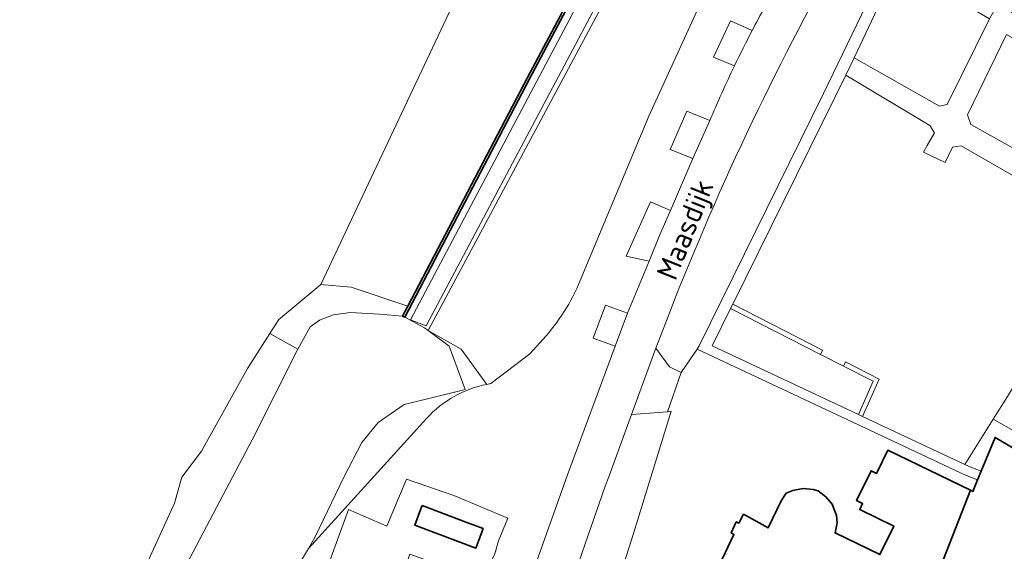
# Model space of a CAD drawing. Extents: x 184422 to 188298, y 343471 to 350189.
# Tile 399 of 513: x 186855 to 186939, y 349256 to 349301. Entities that reach past the tile are written whole.
import ezdxf
from ezdxf.enums import TextEntityAlignment as Align

# ---------------------------------------------------------------- set-up
doc = ezdxf.new("R2010")
doc.units = 0
for name, color, linetype, lineweight in [('B-WA-GK-KADEMUUR-GV', 252, 'Continuous', 35), ('B-WA-GR-BEPLANTING_CULTUUR_HEESTERS-GV', 252, 'Continuous', 18), ('B-WA-GR-GRAS-GV', 252, 'Continuous', 13), ('B-WA-GR-GROENVOORZIENING-GV', 252, 'Continuous', 18), ('B-WA-GW-TALUD_KRUIN-G', 252, 'Continuous', 18), ('B-WA-OG-TERREIN_CULTUURSCHEIDING-GV', 252, 'Continuous', 18), ('B-WA-OG-TERREIN_ERF-GV', 252, 'Continuous', 18), ('B-WA-OG-TOPOGRAFIE-T18', 252, 'Continuous', 18), ('B-WA-OG-WATER-GV', 252, 'Continuous', 18), ('B-WA-OG-WATER_SLOOT-GV', 252, 'Continuous', 18), ('B-WA-VH-VERHARDING_ASFALT-GV', 252, 'Continuous', 18), ('B-WA-VH-VERHARDING_HALFVERHARDING_GRIND-GV', 252, 'Continuous', 18), ('B-WA-VH-VERHARDING_OPEN-GV', 252, 'Continuous', 18), ('B-WA-VH-VERHARDING_STRAATBAKSTEEN-GV', 252, 'Continuous', 18), ('B-WE-OG-BEBOUWING-GV', 250, 'Continuous', 35)]:
    doc.layers.add(name, color=color, linetype=linetype, lineweight=lineweight)
doc.styles.add('NLCS-ISO-M1000-T18', font='NLCS-ISO.ttf', dxfattribs={"height": 1.8})

msp = doc.modelspace()

# ---------------------------------------------------------------- linework, layer by layer
at = {"layer": 'B-WA-GK-KADEMUUR-GV', "flags": 128}
msp.add_lwpolyline([(186888.248, 349276.031), (186898.903, 349296.383), (186905.631, 349309.016), (186905.455, 349309.11), (186898.726, 349296.476), (186888.514, 349276.971), (186888.071, 349276.124)], close=True, dxfattribs=at)
msp.add_lwpolyline([(186888.248, 349276.031), (186898.903, 349296.383), (186905.631, 349309.016), (186905.455, 349309.11), (186898.726, 349296.476), (186888.514, 349276.971), (186888.071, 349276.124)], close=True, dxfattribs=at)
msp.add_lwpolyline([(186888.248, 349276.031), (186898.903, 349296.383), (186905.631, 349309.016), (186905.455, 349309.11), (186898.726, 349296.476), (186888.514, 349276.971), (186888.071, 349276.124)], close=True, dxfattribs=at)
at = {"layer": 'B-WA-GR-BEPLANTING_CULTUUR_HEESTERS-GV', "flags": 128}
for points in [[(186926.996, 349267.747), (186914.508, 349273.604), (186916.085, 349276.788), (186916.263, 349277.146), (186924.995, 349294.771), (186925.915, 349296.68), (186926.639, 349298.181), (186930.368, 349306.087), (186930.64, 349306.663), (186930.93, 349307.278), (186930.103, 349307.751), (186924.003, 349295.129), (186913.41, 349273.596), (186913.222, 349273.323), (186927.018, 349266.853), (186935.786, 349262.743), (186935.845, 349262.718), (186936.583, 349262.406), (186937.176, 349262.155), (186937.481, 349262.895), (186936.895, 349263.143), (186936.157, 349263.455), (186936.098, 349263.48), (186927.358, 349267.577)], [(186926.996, 349267.747), (186914.508, 349273.604), (186916.085, 349276.788), (186916.263, 349277.146), (186924.995, 349294.771), (186925.915, 349296.68), (186926.639, 349298.181), (186930.368, 349306.087), (186930.64, 349306.663), (186930.93, 349307.278), (186930.103, 349307.751), (186924.003, 349295.129), (186913.41, 349273.596), (186913.222, 349273.323), (186927.018, 349266.853), (186935.786, 349262.743), (186935.845, 349262.718), (186936.583, 349262.406), (186937.176, 349262.155), (186937.481, 349262.895), (186936.895, 349263.143), (186936.157, 349263.455), (186936.098, 349263.48), (186927.358, 349267.577)], [(186926.996, 349267.747), (186914.508, 349273.604), (186916.085, 349276.788), (186916.263, 349277.146), (186924.995, 349294.771), (186925.915, 349296.68), (186926.639, 349298.181), (186930.368, 349306.087), (186930.64, 349306.663), (186930.93, 349307.278), (186930.103, 349307.751), (186924.003, 349295.129), (186913.41, 349273.596), (186913.222, 349273.323), (186927.018, 349266.853), (186935.786, 349262.743), (186935.845, 349262.718), (186936.583, 349262.406), (186937.176, 349262.155), (186937.481, 349262.895), (186936.895, 349263.143), (186936.157, 349263.455), (186936.098, 349263.48), (186927.358, 349267.577)], [(186923.766, 349272.868), (186923.926, 349273.235), (186916.263, 349277.146), (186916.085, 349276.788)], [(186923.766, 349272.868), (186923.926, 349273.235), (186916.263, 349277.146), (186916.085, 349276.788)], [(186923.766, 349272.868), (186923.926, 349273.235), (186916.263, 349277.146), (186916.085, 349276.788)], [(186927.358, 349267.577), (186928.774, 349270.761), (186925.893, 349272.231), (186925.729, 349271.866), (186928.255, 349270.577), (186926.996, 349267.747)], [(186927.358, 349267.577), (186928.774, 349270.761), (186925.893, 349272.231), (186925.729, 349271.866), (186928.255, 349270.577), (186926.996, 349267.747)], [(186927.358, 349267.577), (186928.774, 349270.761), (186925.893, 349272.231), (186925.729, 349271.866), (186928.255, 349270.577), (186926.996, 349267.747)], [(186938.517, 349267.345), (186936.098, 349263.48), (186936.157, 349263.455), (186936.895, 349263.143), (186937.481, 349262.895), (186938.674, 349265.789), (186939.788, 349265.136), (186940.072, 349264.969), (186940.719, 349266.082)], [(186938.517, 349267.345), (186936.098, 349263.48), (186936.157, 349263.455), (186936.895, 349263.143), (186937.481, 349262.895), (186938.674, 349265.789), (186939.788, 349265.136), (186940.072, 349264.969), (186940.719, 349266.082)], [(186938.517, 349267.345), (186936.098, 349263.48), (186936.157, 349263.455), (186936.895, 349263.143), (186937.481, 349262.895), (186938.674, 349265.789), (186939.788, 349265.136), (186940.072, 349264.969), (186940.719, 349266.082)]]:
    msp.add_lwpolyline(points, close=True, dxfattribs=at)
at = {"layer": 'B-WA-GR-GRAS-GV', "flags": 128}
msp.add_lwpolyline([(186877.699, 349252.415), (186880.022, 349256.312), (186880.583, 349257.253), (186883.076, 349262.459), (186884.584, 349265.355), (186885.979, 349267.064), (186888.215, 349268.584), (186890.308, 349269.121), (186893.407, 349269.861), (186892.054, 349273.578), (186890.255, 349274.913), (186889.948, 349275.14), (186888.248, 349276.031), (186888.071, 349276.124), (186886.104, 349276.306), (186883.593, 349276.442), (186882.181, 349276.237), (186880.978, 349275.793), (186880.18, 349275.211), (186879.135, 349273.315), (186875.233, 349265.576), (186872.457, 349260.345), (186868.745, 349253.325)], dxfattribs=at)
msp.add_lwpolyline([(186877.699, 349252.415), (186880.022, 349256.312), (186880.583, 349257.253), (186883.076, 349262.459), (186884.584, 349265.355), (186885.979, 349267.064), (186888.215, 349268.584), (186890.308, 349269.121), (186893.407, 349269.861), (186892.054, 349273.578), (186890.255, 349274.913), (186889.948, 349275.14), (186888.248, 349276.031), (186888.071, 349276.124), (186886.104, 349276.306), (186883.593, 349276.442), (186882.181, 349276.237), (186880.978, 349275.793), (186880.18, 349275.211), (186879.135, 349273.315), (186875.233, 349265.576), (186872.457, 349260.345), (186868.745, 349253.325)], dxfattribs=at)
msp.add_lwpolyline([(186877.699, 349252.415), (186880.022, 349256.312), (186880.583, 349257.253), (186883.076, 349262.459), (186884.584, 349265.355), (186885.979, 349267.064), (186888.215, 349268.584), (186890.308, 349269.121), (186893.407, 349269.861), (186892.054, 349273.578), (186890.255, 349274.913), (186889.948, 349275.14), (186888.248, 349276.031), (186888.071, 349276.124), (186886.104, 349276.306), (186883.593, 349276.442), (186882.181, 349276.237), (186880.978, 349275.793), (186880.18, 349275.211), (186879.135, 349273.315), (186875.233, 349265.576), (186872.457, 349260.345), (186868.745, 349253.325)], dxfattribs=at)
at = {"layer": 'B-WA-GR-GROENVOORZIENING-GV', "flags": 128}
msp.add_lwpolyline([(186895.268, 349270.315), (186893.066, 349273.326), (186890.255, 349274.913), (186892.054, 349273.578), (186893.407, 349269.861), (186890.308, 349269.121), (186888.215, 349268.584), (186885.979, 349267.064), (186884.584, 349265.355), (186883.076, 349262.459), (186880.583, 349257.253), (186880.022, 349256.312), (186890.133, 349267.424)], dxfattribs=at)
msp.add_lwpolyline([(186895.268, 349270.315), (186893.066, 349273.326), (186890.255, 349274.913), (186892.054, 349273.578), (186893.407, 349269.861), (186890.308, 349269.121), (186888.215, 349268.584), (186885.979, 349267.064), (186884.584, 349265.355), (186883.076, 349262.459), (186880.583, 349257.253), (186880.022, 349256.312), (186890.133, 349267.424)], dxfattribs=at)
msp.add_lwpolyline([(186895.268, 349270.315), (186893.066, 349273.326), (186890.255, 349274.913), (186892.054, 349273.578), (186893.407, 349269.861), (186890.308, 349269.121), (186888.215, 349268.584), (186885.979, 349267.064), (186884.584, 349265.355), (186883.076, 349262.459), (186880.583, 349257.253), (186880.022, 349256.312), (186890.133, 349267.424)], dxfattribs=at)
at = {"layer": 'B-WA-GR-GROENVOORZIENING-GV'}
msp.add_lwpolyline([(186890.133, 349267.424, -0.161168), (186895.268, 349270.315)], format="xyb", dxfattribs=at)
msp.add_lwpolyline([(186890.133, 349267.424, -0.161168), (186895.268, 349270.315)], format="xyb", dxfattribs=at)
msp.add_lwpolyline([(186890.133, 349267.424, -0.161168), (186895.268, 349270.315)], format="xyb", dxfattribs=at)
at = {"layer": 'B-WA-GW-TALUD_KRUIN-G', "flags": 128}
for points in [[(186903.243, 349279.164), (186909.088, 349293.189), (186913.373, 349302.506)], [(186903.243, 349279.164), (186909.088, 349293.189), (186913.373, 349302.506)], [(186903.243, 349279.164), (186909.088, 349293.189), (186913.373, 349302.506)], [(186877.699, 349252.415), (186880.022, 349256.312), (186880.583, 349257.253), (186883.076, 349262.459), (186884.584, 349265.355), (186885.979, 349267.064), (186888.215, 349268.584), (186890.308, 349269.121), (186893.407, 349269.861), (186892.054, 349273.578), (186890.255, 349274.913)], [(186877.699, 349252.415), (186880.022, 349256.312), (186880.583, 349257.253), (186883.076, 349262.459), (186884.584, 349265.355), (186885.979, 349267.064), (186888.215, 349268.584), (186890.308, 349269.121), (186893.407, 349269.861), (186892.054, 349273.578), (186890.255, 349274.913)], [(186877.699, 349252.415), (186880.022, 349256.312), (186880.583, 349257.253), (186883.076, 349262.459), (186884.584, 349265.355), (186885.979, 349267.064), (186888.215, 349268.584), (186890.308, 349269.121), (186893.407, 349269.861), (186892.054, 349273.578), (186890.255, 349274.913)]]:
    msp.add_lwpolyline(points, dxfattribs=at)
at = {"layer": 'B-WA-OG-TERREIN_CULTUURSCHEIDING-GV', "flags": 128}
for points in [[(186929.785, 349356.606), (186929.254, 349354.749), (186927.888, 349351.046), (186923.785, 349343.536), (186919.153, 349334.67), (186916.74, 349329.907), (186905.631, 349309.016), (186898.903, 349296.383), (186888.248, 349276.031), (186889.948, 349275.14), (186890.255, 349274.913), (186913.382, 349318.054), (186912.917, 349318.293), (186890.09, 349275.296), (186888.744, 349275.826), (186917.266, 349329.685), (186917.408, 349329.604), (186932.849, 349358.672)], [(186929.785, 349356.606), (186929.254, 349354.749), (186927.888, 349351.046), (186923.785, 349343.536), (186919.153, 349334.67), (186916.74, 349329.907), (186905.631, 349309.016), (186898.903, 349296.383), (186888.248, 349276.031), (186889.948, 349275.14), (186890.255, 349274.913), (186913.382, 349318.054), (186912.917, 349318.293), (186890.09, 349275.296), (186888.744, 349275.826), (186917.266, 349329.685), (186917.408, 349329.604), (186932.849, 349358.672)], [(186929.785, 349356.606), (186929.254, 349354.749), (186927.888, 349351.046), (186923.785, 349343.536), (186919.153, 349334.67), (186916.74, 349329.907), (186905.631, 349309.016), (186898.903, 349296.383), (186888.248, 349276.031), (186889.948, 349275.14), (186890.255, 349274.913), (186913.382, 349318.054), (186912.917, 349318.293), (186890.09, 349275.296), (186888.744, 349275.826), (186917.266, 349329.685), (186917.408, 349329.604), (186932.849, 349358.672)], [(186913.382, 349318.054), (186890.255, 349274.913), (186893.066, 349273.326), (186895.268, 349270.315), (186895.614, 349270.382), (186898.948, 349272.928), (186900.063, 349274.157)], [(186913.382, 349318.054), (186890.255, 349274.913), (186893.066, 349273.326), (186895.268, 349270.315), (186895.614, 349270.382), (186898.948, 349272.928), (186900.063, 349274.157)], [(186913.382, 349318.054), (186890.255, 349274.913), (186893.066, 349273.326), (186895.268, 349270.315), (186895.614, 349270.382), (186898.948, 349272.928), (186900.063, 349274.157)], [(186903.243, 349279.164), (186909.088, 349293.189), (186913.373, 349302.506), (186914.225, 349304.005), (186915.32, 349305.338), (186917.022, 349307.08), (186920.265, 349310.359), (186922.331, 349313.448), (186913.382, 349318.054)], [(186903.243, 349279.164), (186909.088, 349293.189), (186913.373, 349302.506), (186914.225, 349304.005), (186915.32, 349305.338), (186917.022, 349307.08), (186920.265, 349310.359), (186922.331, 349313.448), (186913.382, 349318.054)], [(186903.243, 349279.164), (186909.088, 349293.189), (186913.373, 349302.506), (186914.225, 349304.005), (186915.32, 349305.338), (186917.022, 349307.08), (186920.265, 349310.359), (186922.331, 349313.448), (186913.382, 349318.054)], [(186921.727, 349307.125), (186923.065, 349308.934), (186924.412, 349310.989), (186924.489, 349311.55), (186924.398, 349312.056), (186924.089, 349312.466), (186922.331, 349313.448), (186920.265, 349310.359), (186917.022, 349307.08), (186915.32, 349305.338), (186914.225, 349304.005), (186913.373, 349302.506), (186909.088, 349293.189), (186903.243, 349279.164)], [(186921.727, 349307.125), (186923.065, 349308.934), (186924.412, 349310.989), (186924.489, 349311.55), (186924.398, 349312.056), (186924.089, 349312.466), (186922.331, 349313.448), (186920.265, 349310.359), (186917.022, 349307.08), (186915.32, 349305.338), (186914.225, 349304.005), (186913.373, 349302.506), (186909.088, 349293.189), (186903.243, 349279.164)], [(186921.727, 349307.125), (186923.065, 349308.934), (186924.412, 349310.989), (186924.489, 349311.55), (186924.398, 349312.056), (186924.089, 349312.466), (186922.331, 349313.448), (186920.265, 349310.359), (186917.022, 349307.08), (186915.32, 349305.338), (186914.225, 349304.005), (186913.373, 349302.506), (186909.088, 349293.189), (186903.243, 349279.164)], [(186916.415, 349297.485), (186914.628, 349298.237), (186916.077, 349301.335), (186917.93, 349300.505)], [(186916.415, 349297.485), (186914.628, 349298.237), (186916.077, 349301.335), (186917.93, 349300.505)], [(186916.415, 349297.485), (186914.628, 349298.237), (186916.077, 349301.335), (186917.93, 349300.505)], [(186899.634, 349255.563), (186902.142, 349262.604), (186906.229, 349273.56), (186904.355, 349274.258), (186905.401, 349277.069), (186907.291, 349276.375), (186909.126, 349280.827), (186907.17, 349281.248), (186909.236, 349285.882), (186910.949, 349285.153), (186912.863, 349289.593), (186910.934, 349290.349), (186912.357, 349293.612), (186914.305, 349292.815)], [(186899.634, 349255.563), (186902.142, 349262.604), (186906.229, 349273.56), (186904.355, 349274.258), (186905.401, 349277.069), (186907.291, 349276.375), (186909.126, 349280.827), (186907.17, 349281.248), (186909.236, 349285.882), (186910.949, 349285.153), (186912.863, 349289.593), (186910.934, 349290.349), (186912.357, 349293.612), (186914.305, 349292.815)], [(186899.634, 349255.563), (186902.142, 349262.604), (186906.229, 349273.56), (186904.355, 349274.258), (186905.401, 349277.069), (186907.291, 349276.375), (186909.126, 349280.827), (186907.17, 349281.248), (186909.236, 349285.882), (186910.949, 349285.153), (186912.863, 349289.593), (186910.934, 349290.349), (186912.357, 349293.612), (186914.305, 349292.815)], [(186900.063, 349274.157), (186898.948, 349272.928), (186895.614, 349270.382), (186895.268, 349270.315)], [(186900.063, 349274.157), (186898.948, 349272.928), (186895.614, 349270.382), (186895.268, 349270.315)], [(186900.063, 349274.157), (186898.948, 349272.928), (186895.614, 349270.382), (186895.268, 349270.315)], [(186890.133, 349267.424), (186880.022, 349256.312), (186877.699, 349252.415)], [(186890.133, 349267.424), (186880.022, 349256.312), (186877.699, 349252.415)], [(186890.133, 349267.424), (186880.022, 349256.312), (186877.699, 349252.415)], [(186880.259, 349250.885), (186883.457, 349259.628), (186886.732, 349258.21), (186888.409, 349262.214), (186892.442, 349260.824), (186897.054, 349258.892), (186896.252, 349256.978), (186895.955, 349255.87)], [(186880.259, 349250.885), (186883.457, 349259.628), (186886.732, 349258.21), (186888.409, 349262.214), (186892.442, 349260.824), (186897.054, 349258.892), (186896.252, 349256.978), (186895.955, 349255.87)], [(186880.259, 349250.885), (186883.457, 349259.628), (186886.732, 349258.21), (186888.409, 349262.214), (186892.442, 349260.824), (186897.054, 349258.892), (186896.252, 349256.978), (186895.955, 349255.87)]]:
    msp.add_lwpolyline(points, dxfattribs=at)
for points in [[(186926.639, 349298.181), (186933.914, 349294.055), (186934.59, 349294.195), (186938.191, 349301.504), (186930.368, 349306.087)], [(186926.639, 349298.181), (186933.914, 349294.055), (186934.59, 349294.195), (186938.191, 349301.504), (186930.368, 349306.087)], [(186926.639, 349298.181), (186933.914, 349294.055), (186934.59, 349294.195), (186938.191, 349301.504), (186930.368, 349306.087)], [(186949.307, 349295.416), (186948.92, 349294.848), (186939.637, 349300.153), (186936.304, 349293.319), (186936.587, 349292.487), (186946.749, 349286.812), (186951.094, 349294.213)], [(186949.307, 349295.416), (186948.92, 349294.848), (186939.637, 349300.153), (186936.304, 349293.319), (186936.587, 349292.487), (186946.749, 349286.812), (186951.094, 349294.213)], [(186949.307, 349295.416), (186948.92, 349294.848), (186939.637, 349300.153), (186936.304, 349293.319), (186936.587, 349292.487), (186946.749, 349286.812), (186951.094, 349294.213)], [(186938.517, 349267.345), (186939.725, 349269.275), (186947.406, 349281.926), (186945.8, 349282.859), (186946.633, 349284.435), (186935.77, 349290.671), (186935.047, 349290.542), (186934.421, 349289.249), (186932.568, 349290.131), (186932.858, 349290.678), (186933.496, 349291.776), (186933.104, 349292.404), (186925.915, 349296.68), (186924.995, 349294.771), (186916.263, 349277.146), (186923.926, 349273.235), (186923.766, 349272.868), (186925.729, 349271.866), (186925.893, 349272.231), (186928.774, 349270.761), (186927.358, 349267.577), (186936.098, 349263.48)], [(186938.517, 349267.345), (186939.725, 349269.275), (186947.406, 349281.926), (186945.8, 349282.859), (186946.633, 349284.435), (186935.77, 349290.671), (186935.047, 349290.542), (186934.421, 349289.249), (186932.568, 349290.131), (186932.858, 349290.678), (186933.496, 349291.776), (186933.104, 349292.404), (186925.915, 349296.68), (186924.995, 349294.771), (186916.263, 349277.146), (186923.926, 349273.235), (186923.766, 349272.868), (186925.729, 349271.866), (186925.893, 349272.231), (186928.774, 349270.761), (186927.358, 349267.577), (186936.098, 349263.48)], [(186938.517, 349267.345), (186939.725, 349269.275), (186947.406, 349281.926), (186945.8, 349282.859), (186946.633, 349284.435), (186935.77, 349290.671), (186935.047, 349290.542), (186934.421, 349289.249), (186932.568, 349290.131), (186932.858, 349290.678), (186933.496, 349291.776), (186933.104, 349292.404), (186925.915, 349296.68), (186924.995, 349294.771), (186916.263, 349277.146), (186923.926, 349273.235), (186923.766, 349272.868), (186925.729, 349271.866), (186925.893, 349272.231), (186928.774, 349270.761), (186927.358, 349267.577), (186936.098, 349263.48)], [(186916.085, 349276.788), (186914.508, 349273.604), (186926.996, 349267.747), (186928.255, 349270.577), (186925.729, 349271.866), (186923.766, 349272.868)], [(186916.085, 349276.788), (186914.508, 349273.604), (186926.996, 349267.747), (186928.255, 349270.577), (186925.729, 349271.866), (186923.766, 349272.868)], [(186916.085, 349276.788), (186914.508, 349273.604), (186926.996, 349267.747), (186928.255, 349270.577), (186925.729, 349271.866), (186923.766, 349272.868)]]:
    msp.add_lwpolyline(points, close=True, dxfattribs=at)
at = {"layer": 'B-WA-OG-TERREIN_CULTUURSCHEIDING-GV'}
for points in [[(186917.93, 349300.505, -0.010655), (186920.083, 349304.422)], [(186917.93, 349300.505, -0.010655), (186920.083, 349304.422)], [(186917.93, 349300.505, -0.010655), (186920.083, 349304.422)], [(186914.305, 349292.815, -0.012242), (186916.415, 349297.485)], [(186914.305, 349292.815, -0.012242), (186916.415, 349297.485)], [(186914.305, 349292.815, -0.012242), (186916.415, 349297.485)], [(186900.063, 349274.157, 0.085586), (186903.243, 349279.164)], [(186903.243, 349279.164, -0.085586), (186900.063, 349274.157)], [(186900.063, 349274.157, 0.085586), (186903.243, 349279.164)], [(186903.243, 349279.164, -0.085586), (186900.063, 349274.157)], [(186900.063, 349274.157, 0.085586), (186903.243, 349279.164)], [(186903.243, 349279.164, -0.085586), (186900.063, 349274.157)], [(186895.268, 349270.315, 0.161168), (186890.133, 349267.424)], [(186895.268, 349270.315, 0.161168), (186890.133, 349267.424)], [(186895.268, 349270.315, 0.161168), (186890.133, 349267.424)]]:
    msp.add_lwpolyline(points, format="xyb", dxfattribs=at)
at = {"layer": 'B-WA-OG-TERREIN_ERF-GV', "flags": 128}
for points in [[(186915.107, 349254.865), (186916.363, 349257.514), (186916.135, 349257.647), (186916.559, 349258.578), (186916.784, 349258.482), (186917.186, 349259.226), (186919.302, 349258.082), (186920.402, 349260.39), (186920.83, 349261.031), (186921.399, 349261.254), (186922.29, 349261.424), (186923.122, 349261.351), (186923.56, 349261.244), (186924.207, 349260.726), (186924.752, 349260.105), (186925.135, 349259.135), (186925.187, 349258.504), (186925.005, 349257.646), (186928.83, 349255.79), (186930.01, 349258.221), (186927.107, 349259.631), (186927.358, 349260.149), (186926.845, 349260.398), (186928.08, 349262.942), (186928.556, 349262.711), (186929.521, 349264.699), (186936.565, 349261.281), (186936.774, 349261.179), (186937.176, 349262.155), (186936.583, 349262.406), (186935.845, 349262.718), (186935.786, 349262.743), (186927.018, 349266.853), (186913.222, 349273.323), (186911.847, 349271.324), (186910.693, 349267.965), (186911.002, 349268.019), (186907.803, 349257.595), (186905.914, 349251.704)], [(186915.107, 349254.865), (186916.363, 349257.514), (186916.135, 349257.647), (186916.559, 349258.578), (186916.784, 349258.482), (186917.186, 349259.226), (186919.302, 349258.082), (186920.402, 349260.39), (186920.83, 349261.031), (186921.399, 349261.254), (186922.29, 349261.424), (186923.122, 349261.351), (186923.56, 349261.244), (186924.207, 349260.726), (186924.752, 349260.105), (186925.135, 349259.135), (186925.187, 349258.504), (186925.005, 349257.646), (186928.83, 349255.79), (186930.01, 349258.221), (186927.107, 349259.631), (186927.358, 349260.149), (186926.845, 349260.398), (186928.08, 349262.942), (186928.556, 349262.711), (186929.521, 349264.699), (186936.565, 349261.281), (186936.774, 349261.179), (186937.176, 349262.155), (186936.583, 349262.406), (186935.845, 349262.718), (186935.786, 349262.743), (186927.018, 349266.853), (186913.222, 349273.323), (186911.847, 349271.324), (186910.693, 349267.965), (186911.002, 349268.019), (186907.803, 349257.595), (186905.914, 349251.704)], [(186915.107, 349254.865), (186916.363, 349257.514), (186916.135, 349257.647), (186916.559, 349258.578), (186916.784, 349258.482), (186917.186, 349259.226), (186919.302, 349258.082), (186920.402, 349260.39), (186920.83, 349261.031), (186921.399, 349261.254), (186922.29, 349261.424), (186923.122, 349261.351), (186923.56, 349261.244), (186924.207, 349260.726), (186924.752, 349260.105), (186925.135, 349259.135), (186925.187, 349258.504), (186925.005, 349257.646), (186928.83, 349255.79), (186930.01, 349258.221), (186927.107, 349259.631), (186927.358, 349260.149), (186926.845, 349260.398), (186928.08, 349262.942), (186928.556, 349262.711), (186929.521, 349264.699), (186936.565, 349261.281), (186936.774, 349261.179), (186937.176, 349262.155), (186936.583, 349262.406), (186935.845, 349262.718), (186935.786, 349262.743), (186927.018, 349266.853), (186913.222, 349273.323), (186911.847, 349271.324), (186910.693, 349267.965), (186911.002, 349268.019), (186907.803, 349257.595), (186905.914, 349251.704)], [(186939.725, 349269.275), (186938.517, 349267.345), (186940.719, 349266.082)], [(186939.725, 349269.275), (186938.517, 349267.345), (186940.719, 349266.082)], [(186939.725, 349269.275), (186938.517, 349267.345), (186940.719, 349266.082)]]:
    msp.add_lwpolyline(points, dxfattribs=at)
msp.add_lwpolyline([(186892.725, 349247.507), (186889.082, 349248.861), (186888.038, 349249.249), (186886.46, 349249.835), (186887.088, 349251.526), (186888.69, 349255.835), (186890.268, 349255.249), (186894.955, 349253.507), (186895.438, 349254.732), (186895.597, 349255.135), (186895.955, 349255.87), (186896.252, 349256.978), (186897.054, 349258.892), (186892.442, 349260.824), (186888.409, 349262.214), (186886.732, 349258.21), (186883.457, 349259.628), (186880.259, 349250.885), (186880.752, 349250.684), (186881.41, 349250.415), (186892.253, 349245.986)], close=True, dxfattribs=at)
msp.add_lwpolyline([(186892.725, 349247.507), (186889.082, 349248.861), (186888.038, 349249.249), (186886.46, 349249.835), (186887.088, 349251.526), (186888.69, 349255.835), (186890.268, 349255.249), (186894.955, 349253.507), (186895.438, 349254.732), (186895.597, 349255.135), (186895.955, 349255.87), (186896.252, 349256.978), (186897.054, 349258.892), (186892.442, 349260.824), (186888.409, 349262.214), (186886.732, 349258.21), (186883.457, 349259.628), (186880.259, 349250.885), (186880.752, 349250.684), (186881.41, 349250.415), (186892.253, 349245.986)], close=True, dxfattribs=at)
msp.add_lwpolyline([(186892.725, 349247.507), (186889.082, 349248.861), (186888.038, 349249.249), (186886.46, 349249.835), (186887.088, 349251.526), (186888.69, 349255.835), (186890.268, 349255.249), (186894.955, 349253.507), (186895.438, 349254.732), (186895.597, 349255.135), (186895.955, 349255.87), (186896.252, 349256.978), (186897.054, 349258.892), (186892.442, 349260.824), (186888.409, 349262.214), (186886.732, 349258.21), (186883.457, 349259.628), (186880.259, 349250.885), (186880.752, 349250.684), (186881.41, 349250.415), (186892.253, 349245.986)], close=True, dxfattribs=at)
at = {"layer": 'B-WA-OG-WATER-GV', "flags": 128}
msp.add_lwpolyline([(186865.771, 349254.003), (186868.594, 349260.164), (186869.22, 349262.386), (186870.905, 349264.627), (186874.82, 349271.66), (186876.74, 349274.665), (186877.496, 349275.849), (186881.08, 349278.846), (186896.343, 349311.161), (186815.733, 349329.308)], dxfattribs=at)
msp.add_lwpolyline([(186865.771, 349254.003), (186868.594, 349260.164), (186869.22, 349262.386), (186870.905, 349264.627), (186874.82, 349271.66), (186876.74, 349274.665), (186877.496, 349275.849), (186881.08, 349278.846), (186896.343, 349311.161), (186815.733, 349329.308)], dxfattribs=at)
msp.add_lwpolyline([(186865.771, 349254.003), (186868.594, 349260.164), (186869.22, 349262.386), (186870.905, 349264.627), (186874.82, 349271.66), (186876.74, 349274.665), (186877.496, 349275.849), (186881.08, 349278.846), (186896.343, 349311.161), (186815.733, 349329.308)], dxfattribs=at)
msp.add_lwpolyline([(186881.08, 349278.846), (186883.673, 349278.609), (186888.514, 349276.971), (186898.726, 349296.476), (186905.455, 349309.11), (186896.343, 349311.161)], close=True, dxfattribs=at)
msp.add_lwpolyline([(186881.08, 349278.846), (186883.673, 349278.609), (186888.514, 349276.971), (186898.726, 349296.476), (186905.455, 349309.11), (186896.343, 349311.161)], close=True, dxfattribs=at)
msp.add_lwpolyline([(186881.08, 349278.846), (186883.673, 349278.609), (186888.514, 349276.971), (186898.726, 349296.476), (186905.455, 349309.11), (186896.343, 349311.161)], close=True, dxfattribs=at)
at = {"layer": 'B-WA-OG-WATER_SLOOT-GV', "flags": 128}
msp.add_lwpolyline([(186888.514, 349276.971), (186883.673, 349278.609), (186881.08, 349278.846), (186877.496, 349275.849), (186876.74, 349274.665), (186879.135, 349273.315), (186880.18, 349275.211), (186880.978, 349275.793), (186882.181, 349276.237), (186883.593, 349276.442), (186886.104, 349276.306), (186888.071, 349276.124)], close=True, dxfattribs=at)
msp.add_lwpolyline([(186888.514, 349276.971), (186883.673, 349278.609), (186881.08, 349278.846), (186877.496, 349275.849), (186876.74, 349274.665), (186879.135, 349273.315), (186880.18, 349275.211), (186880.978, 349275.793), (186882.181, 349276.237), (186883.593, 349276.442), (186886.104, 349276.306), (186888.071, 349276.124)], close=True, dxfattribs=at)
msp.add_lwpolyline([(186888.514, 349276.971), (186883.673, 349278.609), (186881.08, 349278.846), (186877.496, 349275.849), (186876.74, 349274.665), (186879.135, 349273.315), (186880.18, 349275.211), (186880.978, 349275.793), (186882.181, 349276.237), (186883.593, 349276.442), (186886.104, 349276.306), (186888.071, 349276.124)], close=True, dxfattribs=at)
at = {"layer": 'B-WA-VH-VERHARDING_ASFALT-GV'}
for points in [[(186909.707, 349273.387, -0.037257), (186924.508, 349305.456)], [(186909.707, 349273.387, -0.037257), (186924.508, 349305.456)], [(186909.707, 349273.387, -0.037257), (186924.508, 349305.456)], [(186920.083, 349304.422, 0.010655), (186917.93, 349300.505)], [(186920.083, 349304.422, 0.010655), (186917.93, 349300.505)], [(186920.083, 349304.422, 0.010655), (186917.93, 349300.505)], [(186917.93, 349300.505, 0.007943), (186916.415, 349297.485)], [(186917.93, 349300.505, 0.007943), (186916.415, 349297.485)], [(186917.93, 349300.505, 0.007943), (186916.415, 349297.485)], [(186916.415, 349297.485, 0.012242), (186914.305, 349292.815)], [(186916.415, 349297.485, 0.012242), (186914.305, 349292.815)], [(186916.415, 349297.485, 0.012242), (186914.305, 349292.815)]]:
    msp.add_lwpolyline(points, format="xyb", dxfattribs=at)
at = {"layer": 'B-WA-VH-VERHARDING_ASFALT-GV', "flags": 128}
for points in [[(186940.731, 349301.667), (186938.788, 349302.779), (186938.58, 349302.208), (186938.191, 349301.504), (186934.59, 349294.195), (186933.914, 349294.055), (186926.639, 349298.181), (186925.915, 349296.68), (186933.104, 349292.404), (186933.496, 349291.776), (186932.858, 349290.678), (186932.568, 349290.131), (186934.421, 349289.249), (186935.047, 349290.542), (186935.77, 349290.671), (186946.633, 349284.435)], [(186940.731, 349301.667), (186938.788, 349302.779), (186938.58, 349302.208), (186938.191, 349301.504), (186934.59, 349294.195), (186933.914, 349294.055), (186926.639, 349298.181), (186925.915, 349296.68), (186933.104, 349292.404), (186933.496, 349291.776), (186932.858, 349290.678), (186932.568, 349290.131), (186934.421, 349289.249), (186935.047, 349290.542), (186935.77, 349290.671), (186946.633, 349284.435)], [(186940.731, 349301.667), (186938.788, 349302.779), (186938.58, 349302.208), (186938.191, 349301.504), (186934.59, 349294.195), (186933.914, 349294.055), (186926.639, 349298.181), (186925.915, 349296.68), (186933.104, 349292.404), (186933.496, 349291.776), (186932.858, 349290.678), (186932.568, 349290.131), (186934.421, 349289.249), (186935.047, 349290.542), (186935.77, 349290.671), (186946.633, 349284.435)], [(186946.749, 349286.812), (186936.587, 349292.487), (186936.304, 349293.319), (186939.637, 349300.153)], [(186946.749, 349286.812), (186936.587, 349292.487), (186936.304, 349293.319), (186939.637, 349300.153)], [(186946.749, 349286.812), (186936.587, 349292.487), (186936.304, 349293.319), (186939.637, 349300.153)], [(186914.305, 349292.815), (186912.863, 349289.593), (186910.949, 349285.153), (186910.024, 349283.006), (186909.126, 349280.827), (186907.291, 349276.375), (186906.229, 349273.56), (186902.142, 349262.604), (186899.634, 349255.563), (186899.186, 349254.307), (186902.397, 349253.107), (186905.378, 349261.632), (186905.688, 349262.414), (186907.632, 349267.755), (186909.707, 349273.387)], [(186914.305, 349292.815), (186912.863, 349289.593), (186910.949, 349285.153), (186910.024, 349283.006), (186909.126, 349280.827), (186907.291, 349276.375), (186906.229, 349273.56), (186902.142, 349262.604), (186899.634, 349255.563), (186899.186, 349254.307), (186902.397, 349253.107), (186905.378, 349261.632), (186905.688, 349262.414), (186907.632, 349267.755), (186909.707, 349273.387)], [(186914.305, 349292.815), (186912.863, 349289.593), (186910.949, 349285.153), (186910.024, 349283.006), (186909.126, 349280.827), (186907.291, 349276.375), (186906.229, 349273.56), (186902.142, 349262.604), (186899.634, 349255.563), (186899.186, 349254.307), (186902.397, 349253.107), (186905.378, 349261.632), (186905.688, 349262.414), (186907.632, 349267.755), (186909.707, 349273.387)]]:
    msp.add_lwpolyline(points, dxfattribs=at)
at = {"layer": 'B-WA-VH-VERHARDING_HALFVERHARDING_GRIND-GV', "flags": 128}
msp.add_lwpolyline([(186909.707, 349273.387), (186910.859, 349271.8), (186911.847, 349271.324), (186913.222, 349273.323), (186913.41, 349273.596), (186924.003, 349295.129), (186930.103, 349307.751), (186927.101, 349309.469)], dxfattribs=at)
msp.add_lwpolyline([(186909.707, 349273.387), (186910.859, 349271.8), (186911.847, 349271.324), (186913.222, 349273.323), (186913.41, 349273.596), (186924.003, 349295.129), (186930.103, 349307.751), (186927.101, 349309.469)], dxfattribs=at)
msp.add_lwpolyline([(186909.707, 349273.387), (186910.859, 349271.8), (186911.847, 349271.324), (186913.222, 349273.323), (186913.41, 349273.596), (186924.003, 349295.129), (186930.103, 349307.751), (186927.101, 349309.469)], dxfattribs=at)
at = {"layer": 'B-WA-VH-VERHARDING_HALFVERHARDING_GRIND-GV'}
msp.add_lwpolyline([(186924.508, 349305.456, 0.037257), (186909.707, 349273.387)], format="xyb", dxfattribs=at)
msp.add_lwpolyline([(186924.508, 349305.456, 0.037257), (186909.707, 349273.387)], format="xyb", dxfattribs=at)
msp.add_lwpolyline([(186924.508, 349305.456, 0.037257), (186909.707, 349273.387)], format="xyb", dxfattribs=at)
at = {"layer": 'B-WA-VH-VERHARDING_HALFVERHARDING_GRIND-GV', "flags": 128}
msp.add_lwpolyline([(186910.693, 349267.965), (186907.632, 349267.755), (186905.688, 349262.414), (186905.378, 349261.632), (186902.397, 349253.107), (186902.51, 349253.087), (186902.481, 349252.983), (186905.914, 349251.704), (186907.803, 349257.595), (186911.002, 349268.019)], close=True, dxfattribs=at)
msp.add_lwpolyline([(186910.693, 349267.965), (186907.632, 349267.755), (186905.688, 349262.414), (186905.378, 349261.632), (186902.397, 349253.107), (186902.51, 349253.087), (186902.481, 349252.983), (186905.914, 349251.704), (186907.803, 349257.595), (186911.002, 349268.019)], close=True, dxfattribs=at)
msp.add_lwpolyline([(186910.693, 349267.965), (186907.632, 349267.755), (186905.688, 349262.414), (186905.378, 349261.632), (186902.397, 349253.107), (186902.51, 349253.087), (186902.481, 349252.983), (186905.914, 349251.704), (186907.803, 349257.595), (186911.002, 349268.019)], close=True, dxfattribs=at)
at = {"layer": 'B-WA-VH-VERHARDING_OPEN-GV', "flags": 128}
for points in [[(186932.849, 349358.672), (186917.408, 349329.604), (186917.266, 349329.685), (186888.744, 349275.826), (186890.09, 349275.296), (186912.917, 349318.293), (186913.516, 349319.451), (186931.414, 349352.929)], [(186932.849, 349358.672), (186917.408, 349329.604), (186917.266, 349329.685), (186888.744, 349275.826), (186890.09, 349275.296), (186912.917, 349318.293), (186913.516, 349319.451), (186931.414, 349352.929)], [(186932.849, 349358.672), (186917.408, 349329.604), (186917.266, 349329.685), (186888.744, 349275.826), (186890.09, 349275.296), (186912.917, 349318.293), (186913.516, 349319.451), (186931.414, 349352.929)], [(186868.745, 349253.325), (186872.457, 349260.345), (186875.233, 349265.576), (186879.135, 349273.315), (186876.74, 349274.665), (186874.82, 349271.66), (186870.905, 349264.627), (186869.22, 349262.386), (186868.594, 349260.164), (186865.771, 349254.003)], [(186868.745, 349253.325), (186872.457, 349260.345), (186875.233, 349265.576), (186879.135, 349273.315), (186876.74, 349274.665), (186874.82, 349271.66), (186870.905, 349264.627), (186869.22, 349262.386), (186868.594, 349260.164), (186865.771, 349254.003)], [(186868.745, 349253.325), (186872.457, 349260.345), (186875.233, 349265.576), (186879.135, 349273.315), (186876.74, 349274.665), (186874.82, 349271.66), (186870.905, 349264.627), (186869.22, 349262.386), (186868.594, 349260.164), (186865.771, 349254.003)]]:
    msp.add_lwpolyline(points, dxfattribs=at)
msp.add_lwpolyline([(186910.693, 349267.965), (186911.847, 349271.324), (186910.859, 349271.8), (186909.707, 349273.387), (186907.632, 349267.755)], close=True, dxfattribs=at)
msp.add_lwpolyline([(186910.693, 349267.965), (186911.847, 349271.324), (186910.859, 349271.8), (186909.707, 349273.387), (186907.632, 349267.755)], close=True, dxfattribs=at)
msp.add_lwpolyline([(186910.693, 349267.965), (186911.847, 349271.324), (186910.859, 349271.8), (186909.707, 349273.387), (186907.632, 349267.755)], close=True, dxfattribs=at)
at = {"layer": 'B-WA-VH-VERHARDING_STRAATBAKSTEEN-GV', "flags": 128}
msp.add_lwpolyline([(186917.93, 349300.505), (186916.077, 349301.335), (186914.628, 349298.237), (186916.415, 349297.485)], dxfattribs=at)
msp.add_lwpolyline([(186917.93, 349300.505), (186916.077, 349301.335), (186914.628, 349298.237), (186916.415, 349297.485)], dxfattribs=at)
msp.add_lwpolyline([(186917.93, 349300.505), (186916.077, 349301.335), (186914.628, 349298.237), (186916.415, 349297.485)], dxfattribs=at)
at = {"layer": 'B-WA-VH-VERHARDING_STRAATBAKSTEEN-GV'}
msp.add_lwpolyline([(186916.415, 349297.485, -0.007943), (186917.93, 349300.505)], format="xyb", dxfattribs=at)
msp.add_lwpolyline([(186916.415, 349297.485, -0.007943), (186917.93, 349300.505)], format="xyb", dxfattribs=at)
msp.add_lwpolyline([(186916.415, 349297.485, -0.007943), (186917.93, 349300.505)], format="xyb", dxfattribs=at)
at = {"layer": 'B-WA-VH-VERHARDING_STRAATBAKSTEEN-GV', "flags": 128}
for points in [[(186912.863, 349289.593), (186914.305, 349292.815), (186912.357, 349293.612), (186910.934, 349290.349)], [(186912.863, 349289.593), (186914.305, 349292.815), (186912.357, 349293.612), (186910.934, 349290.349)], [(186912.863, 349289.593), (186914.305, 349292.815), (186912.357, 349293.612), (186910.934, 349290.349)], [(186909.236, 349285.882), (186907.17, 349281.248), (186909.126, 349280.827), (186910.024, 349283.006), (186910.949, 349285.153)], [(186909.236, 349285.882), (186907.17, 349281.248), (186909.126, 349280.827), (186910.024, 349283.006), (186910.949, 349285.153)], [(186909.236, 349285.882), (186907.17, 349281.248), (186909.126, 349280.827), (186910.024, 349283.006), (186910.949, 349285.153)], [(186906.229, 349273.56), (186907.291, 349276.375), (186905.401, 349277.069), (186904.355, 349274.258)], [(186906.229, 349273.56), (186907.291, 349276.375), (186905.401, 349277.069), (186904.355, 349274.258)], [(186906.229, 349273.56), (186907.291, 349276.375), (186905.401, 349277.069), (186904.355, 349274.258)]]:
    msp.add_lwpolyline(points, close=True, dxfattribs=at)
at = {"layer": 'B-WE-OG-BEBOUWING-GV', "flags": 128}
for points in [[(186936.565, 349261.281), (186930.115, 349244.803), (186930.595, 349244.573), (186930.73, 349244.935), (186932.204, 349244.386), (186936.194, 349242.9), (186935.504, 349241.049), (186935.246, 349241.145), (186935.054, 349240.63), (186946.288, 349236.445), (186948.033, 349241.13), (186953.42, 349255.593), (186942.238, 349259.747), (186942.666, 349261.114), (186941.662, 349261.428), (186942.351, 349263.633), (186940.072, 349264.969), (186939.788, 349265.136), (186938.674, 349265.789), (186937.481, 349262.895), (186937.176, 349262.155), (186936.774, 349261.179)], [(186936.565, 349261.281), (186930.115, 349244.803), (186930.595, 349244.573), (186930.73, 349244.935), (186932.204, 349244.386), (186936.194, 349242.9), (186935.504, 349241.049), (186935.246, 349241.145), (186935.054, 349240.63), (186946.288, 349236.445), (186948.033, 349241.13), (186953.42, 349255.593), (186942.238, 349259.747), (186942.666, 349261.114), (186941.662, 349261.428), (186942.351, 349263.633), (186940.072, 349264.969), (186939.788, 349265.136), (186938.674, 349265.789), (186937.481, 349262.895), (186937.176, 349262.155), (186936.774, 349261.179)], [(186936.565, 349261.281), (186930.115, 349244.803), (186930.595, 349244.573), (186930.73, 349244.935), (186932.204, 349244.386), (186936.194, 349242.9), (186935.504, 349241.049), (186935.246, 349241.145), (186935.054, 349240.63), (186946.288, 349236.445), (186948.033, 349241.13), (186953.42, 349255.593), (186942.238, 349259.747), (186942.666, 349261.114), (186941.662, 349261.428), (186942.351, 349263.633), (186940.072, 349264.969), (186939.788, 349265.136), (186938.674, 349265.789), (186937.481, 349262.895), (186937.176, 349262.155), (186936.774, 349261.179)], [(186889.735, 349259.973), (186889.63, 349259.695), (186889.106, 349258.308), (186894.317, 349256.34), (186894.664, 349257.259), (186894.946, 349258.005), (186893.557, 349258.529)], [(186889.735, 349259.973), (186889.63, 349259.695), (186889.106, 349258.308), (186894.317, 349256.34), (186894.664, 349257.259), (186894.946, 349258.005), (186893.557, 349258.529)], [(186889.735, 349259.973), (186889.63, 349259.695), (186889.106, 349258.308), (186894.317, 349256.34), (186894.664, 349257.259), (186894.946, 349258.005), (186893.557, 349258.529)]]:
    msp.add_lwpolyline(points, close=True, dxfattribs=at)
msp.add_lwpolyline([(186930.115, 349244.803), (186936.565, 349261.281), (186929.521, 349264.699), (186928.556, 349262.711), (186928.08, 349262.942), (186926.845, 349260.398), (186927.358, 349260.149), (186927.107, 349259.631), (186930.01, 349258.221), (186928.83, 349255.79), (186925.005, 349257.646), (186925.187, 349258.504), (186925.135, 349259.135), (186924.752, 349260.105), (186924.207, 349260.726), (186923.56, 349261.244), (186923.122, 349261.351), (186922.29, 349261.424), (186921.399, 349261.254), (186920.83, 349261.031), (186920.402, 349260.39), (186919.302, 349258.082), (186917.186, 349259.226), (186916.784, 349258.482), (186916.559, 349258.578), (186916.135, 349257.647), (186916.363, 349257.514), (186915.107, 349254.865)], dxfattribs=at)
msp.add_lwpolyline([(186930.115, 349244.803), (186936.565, 349261.281), (186929.521, 349264.699), (186928.556, 349262.711), (186928.08, 349262.942), (186926.845, 349260.398), (186927.358, 349260.149), (186927.107, 349259.631), (186930.01, 349258.221), (186928.83, 349255.79), (186925.005, 349257.646), (186925.187, 349258.504), (186925.135, 349259.135), (186924.752, 349260.105), (186924.207, 349260.726), (186923.56, 349261.244), (186923.122, 349261.351), (186922.29, 349261.424), (186921.399, 349261.254), (186920.83, 349261.031), (186920.402, 349260.39), (186919.302, 349258.082), (186917.186, 349259.226), (186916.784, 349258.482), (186916.559, 349258.578), (186916.135, 349257.647), (186916.363, 349257.514), (186915.107, 349254.865)], dxfattribs=at)
msp.add_lwpolyline([(186930.115, 349244.803), (186936.565, 349261.281), (186929.521, 349264.699), (186928.556, 349262.711), (186928.08, 349262.942), (186926.845, 349260.398), (186927.358, 349260.149), (186927.107, 349259.631), (186930.01, 349258.221), (186928.83, 349255.79), (186925.005, 349257.646), (186925.187, 349258.504), (186925.135, 349259.135), (186924.752, 349260.105), (186924.207, 349260.726), (186923.56, 349261.244), (186923.122, 349261.351), (186922.29, 349261.424), (186921.399, 349261.254), (186920.83, 349261.031), (186920.402, 349260.39), (186919.302, 349258.082), (186917.186, 349259.226), (186916.784, 349258.482), (186916.559, 349258.578), (186916.135, 349257.647), (186916.363, 349257.514), (186915.107, 349254.865)], dxfattribs=at)

# ---------------------------------------------------------------- texts
at = {"layer": 'B-WA-OG-TOPOGRAFIE-T18', "style": 'NLCS-ISO-M1000-T18'}
msp.add_text('Maasdijk', height=1.8, rotation=68.1, dxfattribs=at).set_placement((186912.439, 349283.422), align=Align.MIDDLE)
msp.add_text('Maasdijk', height=1.8, rotation=68.1, dxfattribs=at).set_placement((186912.439, 349283.422), align=Align.MIDDLE)
msp.add_text('Maasdijk', height=1.8, rotation=68.1, dxfattribs=at).set_placement((186912.439, 349283.422), align=Align.MIDDLE)

doc.saveas('drawing.dxf')
